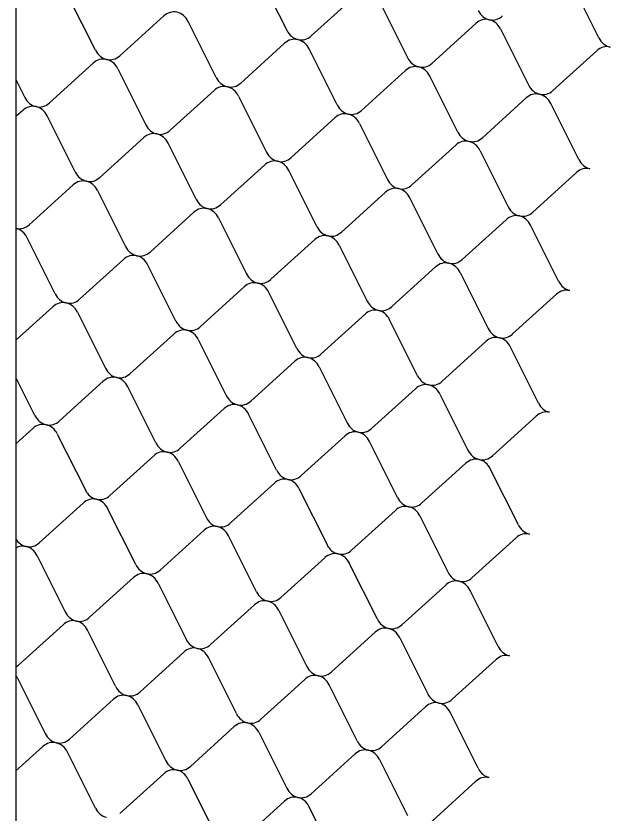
# Model space of a CAD drawing. Extents: x 638850 to 644908, y 297188 to 298900.
# Drawn here: x 640435.43 to 640467.95, y 297860.37 to 297903.99 of the extents above; entities that cross this region are included whole.
import ezdxf

# ---------------------------------------------------------------- set-up
doc = ezdxf.new("R2010")
doc.units = 0
doc.layers.add('3', color=7, linetype='Continuous')
doc.layers.add('5', color=7, linetype='Continuous')

msp = doc.modelspace()

# ---------------------------------------------------------------- linework, layer by layer
at = {"layer": '3'}
msp.add_line((640435.433, 298016.795), (640435.433, 297809.412), dxfattribs=at)
at = {"layer": '5'}
for p, q in [((640448.72, 297906.272), (640450.255, 297903.208)), ((640467.34, 297902.801), (640465.806, 297905.865)), ((640439.783, 297902.12), (640438.248, 297905.184)), ((640451.594, 297902.905), (640453.995, 297905.08)), ((640455.334, 297904.777), (640456.868, 297901.713)), ((640443.523, 297903.991), (640441.122, 297901.817)), ((640446.396, 297900.624), (640444.862, 297903.689)), ((640458.207, 297901.41), (640460.609, 297903.584)), ((640461.948, 297903.281), (640463.482, 297900.217)), ((640450.137, 297902.496), (640447.736, 297900.322)), ((640453.01, 297899.129), (640451.476, 297902.193)), ((640464.821, 297899.914), (640467.222, 297902.088)), ((640437.264, 297899.233), (640439.665, 297901.408)), ((640441.004, 297901.105), (640442.538, 297898.041)), ((640456.75, 297901), (640454.349, 297898.826)), ((640435.433, 297900.518), (640435.925, 297899.536)), ((640459.624, 297897.633), (640458.09, 297900.697)), ((640443.878, 297897.738), (640446.279, 297899.912)), ((640447.618, 297899.609), (640449.152, 297896.545)), ((640463.364, 297899.504), (640460.963, 297897.33)), ((640466.238, 297896.137), (640464.703, 297899.201)), ((640435.807, 297898.824), (640435.433, 297898.485)), ((640438.68, 297895.457), (640437.146, 297898.521)), ((640450.491, 297896.242), (640452.892, 297898.416)), ((640454.232, 297898.113), (640455.766, 297895.049)), ((640442.421, 297897.328), (640440.02, 297895.154)), ((640445.294, 297893.961), (640443.76, 297897.025)), ((640457.105, 297894.746), (640459.506, 297896.92)), ((640460.845, 297896.617), (640462.38, 297893.553)), ((640449.034, 297895.832), (640446.633, 297893.658)), ((640451.908, 297892.465), (640450.373, 297895.529)), ((640463.719, 297893.25), (640466.12, 297895.425)), ((640436.161, 297892.57), (640438.562, 297894.744)), ((640439.902, 297894.441), (640441.436, 297891.377)), ((640455.648, 297894.336), (640453.247, 297892.162)), ((640458.522, 297890.969), (640456.987, 297894.034)), ((640442.775, 297891.074), (640445.176, 297893.248)), ((640446.515, 297892.945), (640448.05, 297889.881)), ((640462.262, 297892.841), (640459.861, 297890.667)), ((640465.136, 297889.474), (640463.601, 297892.538)), ((640437.578, 297888.793), (640436.044, 297891.857)), ((640449.389, 297889.579), (640451.79, 297891.753)), ((640453.129, 297891.45), (640454.664, 297888.386)), ((640441.318, 297890.664), (640438.917, 297888.49)), ((640444.192, 297887.298), (640442.657, 297890.362)), ((640456.003, 297888.083), (640458.404, 297890.257)), ((640459.743, 297889.954), (640461.278, 297886.89)), ((640447.932, 297889.169), (640445.531, 297886.995)), ((640450.806, 297885.802), (640449.271, 297888.866)), ((640462.617, 297886.587), (640465.018, 297888.761)), ((640435.433, 297886.245), (640437.46, 297888.081)), ((640438.799, 297887.778), (640440.334, 297884.714)), ((640454.546, 297887.673), (640452.145, 297885.499)), ((640457.42, 297884.306), (640455.885, 297887.37)), ((640441.673, 297884.411), (640444.074, 297886.585)), ((640445.413, 297886.282), (640446.948, 297883.218)), ((640461.16, 297886.177), (640458.759, 297884.003)), ((640464.033, 297882.81), (640462.499, 297885.874)), ((640448.287, 297882.915), (640450.688, 297885.089)), ((640452.027, 297884.786), (640453.561, 297881.722)), ((640436.476, 297882.13), (640435.433, 297884.212)), ((640440.216, 297884.001), (640437.815, 297881.827)), ((640443.09, 297880.634), (640441.555, 297883.698)), ((640454.901, 297881.419), (640457.302, 297883.593)), ((640458.641, 297883.291), (640460.175, 297880.226)), ((640446.83, 297882.505), (640444.429, 297880.331)), ((640449.703, 297879.138), (640448.169, 297882.202)), ((640461.514, 297879.924), (640463.915, 297882.098)), ((640435.433, 297880.58), (640436.358, 297881.417)), ((640437.697, 297881.114), (640439.232, 297878.05)), ((640453.444, 297881.01), (640451.043, 297878.835)), ((640456.317, 297877.643), (640454.783, 297880.707)), ((640440.571, 297877.747), (640442.972, 297879.921)), ((640444.311, 297879.619), (640445.845, 297876.554)), ((640460.057, 297879.514), (640457.656, 297877.34)), ((640462.931, 297876.147), (640461.397, 297879.211)), ((640447.184, 297876.252), (640449.586, 297878.426)), ((640450.925, 297878.123), (640452.459, 297875.059)), ((640439.114, 297877.337), (640436.713, 297875.163)), ((640441.987, 297873.97), (640440.453, 297877.035)), ((640453.798, 297874.756), (640456.199, 297876.93)), ((640457.538, 297876.627), (640459.073, 297873.563)), ((640445.727, 297875.842), (640443.326, 297873.668)), ((640448.601, 297872.475), (640447.067, 297875.539)), ((640460.412, 297873.26), (640462.813, 297875.434)), ((640436.595, 297874.451), (640438.129, 297871.387)), ((640452.341, 297874.346), (640449.94, 297872.172)), ((640455.215, 297870.979), (640453.68, 297874.043)), ((640439.468, 297871.084), (640441.869, 297873.258)), ((640443.209, 297872.955), (640444.743, 297869.891)), ((640458.955, 297872.85), (640456.554, 297870.676)), ((640461.829, 297869.483), (640460.294, 297872.547)), ((640446.082, 297869.588), (640448.483, 297871.762)), ((640449.822, 297871.459), (640451.357, 297868.395)), ((640438.011, 297870.674), (640435.61, 297868.5)), ((640440.885, 297867.307), (640439.35, 297870.371)), ((640452.696, 297868.092), (640455.097, 297870.266)), ((640456.436, 297869.964), (640457.971, 297866.899)), ((640444.625, 297869.178), (640442.224, 297867.004)), ((640447.499, 297865.811), (640445.964, 297868.875)), ((640459.31, 297866.597), (640461.711, 297868.771)), ((640435.492, 297867.787), (640437.027, 297864.723)), ((640451.239, 297867.682), (640448.838, 297865.508)), ((640454.113, 297864.316), (640452.578, 297867.38)), ((640438.366, 297864.42), (640440.767, 297866.594)), ((640442.106, 297866.292), (640443.641, 297863.227)), ((640457.853, 297866.187), (640455.452, 297864.013)), ((640460.726, 297862.82), (640459.192, 297865.884)), ((640444.98, 297862.925), (640447.381, 297865.099)), ((640448.72, 297864.796), (640450.255, 297861.732)), ((640436.909, 297864.011), (640435.433, 297862.674)), ((640439.783, 297860.644), (640438.248, 297863.708)), ((640451.594, 297861.429), (640453.995, 297863.603)), ((640455.334, 297863.3), (640456.868, 297860.236)), ((640443.523, 297862.515), (640441.122, 297860.341)), ((640446.396, 297859.148), (640444.862, 297862.212)), ((640458.207, 297859.933), (640460.609, 297862.107)), ((640450.137, 297861.019), (640447.736, 297858.845)), ((640453.01, 297857.652), (640451.476, 297860.716))]:
    msp.add_line(p, q, dxfattribs=at)
for centre, start_param, end_param in [((640444.093, 297903.237), 6.010393, 6.901414), ((640444.093, 297903.237), 5.119372, 6.010393), ((640461.496, 297904.748), 1.977779, 2.8688), ((640461.178, 297902.83), 6.010393, 6.901414), ((640461.496, 297904.748), 2.8688, 3.759822), ((640461.178, 297902.83), 5.119372, 6.010393), ((640451.024, 297903.66), 1.977779, 2.8688), ((640451.024, 297903.66), 2.8688, 3.759822), ((640450.707, 297901.742), 6.010393, 6.901414), ((640450.707, 297901.742), 5.119372, 6.010393), ((640468.109, 297903.252), 1.977779, 2.8688), ((640440.552, 297902.571), 1.977779, 2.8688), ((640467.792, 297901.334), 6.010393, 6.901414), ((640440.235, 297900.654), 6.010393, 6.901414), ((640440.552, 297902.571), 2.8688, 3.759822), ((640440.235, 297900.654), 5.119372, 6.010393), ((640457.638, 297902.164), 1.977779, 2.8688), ((640457.32, 297900.246), 6.010393, 6.901414), ((640457.638, 297902.164), 2.8688, 3.759822), ((640457.32, 297900.246), 5.119372, 6.010393), ((640447.166, 297901.076), 1.977779, 2.8688), ((640447.166, 297901.076), 2.8688, 3.759822), ((640446.848, 297899.158), 6.010393, 6.901414), ((640446.848, 297899.158), 5.119372, 6.010393), ((640464.251, 297900.668), 1.977779, 2.8688), ((640464.251, 297900.668), 2.8688, 3.759822), ((640436.694, 297899.988), 1.977779, 2.8688), ((640463.934, 297898.75), 6.010393, 6.901414), ((640463.934, 297898.75), 5.119372, 6.010393), ((640436.377, 297898.07), 6.010393, 6.901414), ((640436.694, 297899.988), 2.8688, 3.759822), ((640436.377, 297898.07), 5.119372, 6.010393), ((640453.78, 297899.58), 1.977779, 2.8688), ((640453.462, 297897.662), 6.010393, 6.901414), ((640453.78, 297899.58), 2.8688, 3.759822), ((640453.462, 297897.662), 5.119372, 6.010393), ((640443.308, 297898.492), 1.977779, 2.8688), ((640443.308, 297898.492), 2.8688, 3.759822), ((640442.99, 297896.574), 6.010393, 6.901414), ((640442.99, 297896.574), 5.119372, 6.010393), ((640460.393, 297898.084), 1.977779, 2.8688), ((640460.393, 297898.084), 2.8688, 3.759822), ((640460.076, 297896.166), 6.010393, 6.901414), ((640460.076, 297896.166), 5.119372, 6.010393), ((640449.922, 297896.996), 1.977779, 2.8688), ((640449.604, 297895.078), 6.010393, 6.901414), ((640449.922, 297896.996), 2.8688, 3.759822), ((640449.604, 297895.078), 5.119372, 6.010393), ((640467.007, 297896.588), 1.977779, 2.8688), ((640466.69, 297894.671), 6.010393, 6.901414), ((640439.45, 297895.908), 1.977779, 2.8688), ((640439.45, 297895.908), 2.8688, 3.759822), ((640456.535, 297895.5), 1.977779, 2.8688), ((640439.132, 297893.99), 6.010393, 6.901414), ((640439.132, 297893.99), 5.119372, 6.010393), ((640456.218, 297893.582), 6.010393, 6.901414), ((640456.535, 297895.5), 2.8688, 3.759822), ((640456.218, 297893.582), 5.119372, 6.010393), ((640446.063, 297894.412), 1.977779, 2.8688), ((640445.746, 297892.494), 6.010393, 6.901414), ((640446.063, 297894.412), 2.8688, 3.759822), ((640445.746, 297892.494), 5.119372, 6.010393), ((640463.149, 297894.005), 1.977779, 2.8688), ((640462.832, 297892.087), 6.010393, 6.901414), ((640463.149, 297894.005), 2.8688, 3.759822), ((640462.832, 297892.087), 5.119372, 6.010393), ((640435.592, 297893.324), 2.8688, 3.759822), ((640452.677, 297892.916), 1.977779, 2.8688), ((640435.274, 297891.406), 5.119372, 6.010393), ((640452.36, 297890.999), 6.010393, 6.901414), ((640452.677, 297892.916), 2.8688, 3.759822), ((640452.36, 297890.999), 5.119372, 6.010393), ((640442.205, 297891.828), 1.977779, 2.8688), ((640441.888, 297889.91), 6.010393, 6.901414), ((640442.205, 297891.828), 2.8688, 3.759822), ((640441.888, 297889.91), 5.119372, 6.010393), ((640459.291, 297891.421), 1.977779, 2.8688), ((640458.974, 297889.503), 6.010393, 6.901414), ((640459.291, 297891.421), 2.8688, 3.759822), ((640458.974, 297889.503), 5.119372, 6.010393), ((640448.819, 297890.333), 1.977779, 2.8688), ((640448.502, 297888.415), 6.010393, 6.901414), ((640448.819, 297890.333), 2.8688, 3.759822), ((640448.502, 297888.415), 5.119372, 6.010393), ((640465.905, 297889.925), 1.977779, 2.8688), ((640465.588, 297888.007), 6.010393, 6.901414), ((640438.347, 297889.244), 1.977779, 2.8688), ((640438.347, 297889.244), 2.8688, 3.759822), ((640438.03, 297887.327), 6.010393, 6.901414), ((640438.03, 297887.327), 5.119372, 6.010393), ((640455.433, 297888.837), 1.977779, 2.8688), ((640455.433, 297888.837), 2.8688, 3.759822), ((640455.116, 297886.919), 6.010393, 6.901414), ((640455.116, 297886.919), 5.119372, 6.010393), ((640444.961, 297887.749), 1.977779, 2.8688), ((640444.644, 297885.831), 6.010393, 6.901414), ((640444.961, 297887.749), 2.8688, 3.759822), ((640444.644, 297885.831), 5.119372, 6.010393), ((640462.047, 297887.341), 1.977779, 2.8688), ((640461.73, 297885.423), 6.010393, 6.901414), ((640462.047, 297887.341), 2.8688, 3.759822), ((640461.73, 297885.423), 5.119372, 6.010393), ((640451.575, 297886.253), 1.977779, 2.8688), ((640451.575, 297886.253), 2.8688, 3.759822), ((640451.258, 297884.335), 6.010393, 6.901414), ((640451.258, 297884.335), 5.119372, 6.010393), ((640441.103, 297885.165), 1.977779, 2.8688), ((640440.786, 297883.247), 6.010393, 6.901414), ((640441.103, 297885.165), 2.8688, 3.759822), ((640440.786, 297883.247), 5.119372, 6.010393), ((640458.189, 297884.757), 1.977779, 2.8688), ((640457.872, 297882.839), 6.010393, 6.901414), ((640458.189, 297884.757), 2.8688, 3.759822), ((640457.872, 297882.839), 5.119372, 6.010393), ((640447.717, 297883.669), 1.977779, 2.8688), ((640447.717, 297883.669), 2.8688, 3.759822), ((640447.4, 297881.751), 6.010393, 6.901414), ((640447.4, 297881.751), 5.119372, 6.010393), ((640464.803, 297883.261), 1.977779, 2.8688), ((640437.245, 297882.581), 1.977779, 2.8688), ((640464.485, 297881.344), 6.010393, 6.901414), ((640436.928, 297880.663), 6.010393, 6.901414), ((640437.245, 297882.581), 2.8688, 3.759822), ((640436.928, 297880.663), 5.119372, 6.010393), ((640454.331, 297882.173), 1.977779, 2.8688), ((640454.013, 297880.255), 6.010393, 6.901414), ((640454.331, 297882.173), 2.8688, 3.759822), ((640454.013, 297880.255), 5.119372, 6.010393), ((640443.859, 297881.085), 1.977779, 2.8688), ((640443.859, 297881.085), 2.8688, 3.759822), ((640460.945, 297880.678), 1.977779, 2.8688), ((640443.542, 297879.167), 6.010393, 6.901414), ((640443.542, 297879.167), 5.119372, 6.010393), ((640460.627, 297878.76), 6.010393, 6.901414), ((640460.945, 297880.678), 2.8688, 3.759822), ((640460.627, 297878.76), 5.119372, 6.010393), ((640450.473, 297879.589), 1.977779, 2.8688), ((640450.155, 297877.672), 6.010393, 6.901414), ((640450.473, 297879.589), 2.8688, 3.759822), ((640450.155, 297877.672), 5.119372, 6.010393), ((640440.001, 297878.501), 1.977779, 2.8688), ((640439.684, 297876.583), 6.010393, 6.901414), ((640440.001, 297878.501), 2.8688, 3.759822), ((640457.086, 297878.094), 1.977779, 2.8688), ((640439.684, 297876.583), 5.119372, 6.010393), ((640456.769, 297876.176), 6.010393, 6.901414), ((640457.086, 297878.094), 2.8688, 3.759822), ((640456.769, 297876.176), 5.119372, 6.010393), ((640446.615, 297877.006), 1.977779, 2.8688), ((640446.297, 297875.088), 6.010393, 6.901414), ((640446.615, 297877.006), 2.8688, 3.759822), ((640446.297, 297875.088), 5.119372, 6.010393), ((640463.7, 297876.598), 1.977779, 2.8688), ((640463.383, 297874.68), 6.010393, 6.901414), ((640436.143, 297875.917), 2.10594, 2.8688), ((640435.825, 297874), 6.010393, 6.657299), ((640436.143, 297875.917), 2.8688, 3.759822), ((640453.228, 297875.51), 1.977779, 2.8688), ((640435.825, 297874), 5.119372, 6.010393), ((640452.911, 297873.592), 6.010393, 6.901414), ((640453.228, 297875.51), 2.8688, 3.759822), ((640452.911, 297873.592), 5.119372, 6.010393), ((640442.757, 297874.422), 1.977779, 2.8688), ((640442.757, 297874.422), 2.8688, 3.759822), ((640442.439, 297872.504), 6.010393, 6.901414), ((640442.439, 297872.504), 5.119372, 6.010393), ((640459.842, 297874.014), 1.977779, 2.8688), ((640459.842, 297874.014), 2.8688, 3.759822), ((640459.525, 297872.096), 6.010393, 6.901414), ((640459.525, 297872.096), 5.119372, 6.010393), ((640449.37, 297872.926), 1.977779, 2.8688), ((640449.053, 297871.008), 6.010393, 6.901414), ((640449.37, 297872.926), 2.8688, 3.759822), ((640449.053, 297871.008), 5.119372, 6.010393), ((640438.898, 297871.838), 1.977779, 2.8688), ((640438.898, 297871.838), 2.8688, 3.759822), ((640438.581, 297869.92), 6.010393, 6.901414), ((640438.581, 297869.92), 5.119372, 6.010393), ((640455.984, 297871.43), 1.977779, 2.8688), ((640455.984, 297871.43), 2.8688, 3.759822), ((640455.667, 297869.512), 6.010393, 6.901414), ((640455.667, 297869.512), 5.119372, 6.010393), ((640445.512, 297870.342), 1.977779, 2.8688), ((640445.195, 297868.424), 6.010393, 6.901414), ((640445.512, 297870.342), 2.8688, 3.759822), ((640445.195, 297868.424), 5.119372, 6.010393), ((640462.598, 297869.934), 1.977779, 2.8688), ((640462.281, 297868.017), 6.010393, 6.901414), ((640435.04, 297869.254), 3.515904, 3.759822), ((640452.126, 297868.846), 1.977779, 2.8688), ((640452.126, 297868.846), 2.8688, 3.759822), ((640434.723, 297867.336), 5.119372, 5.247231), ((640451.809, 297866.928), 6.010393, 6.901414), ((640451.809, 297866.928), 5.119372, 6.010393), ((640441.654, 297867.758), 1.977779, 2.8688), ((640441.337, 297865.84), 6.010393, 6.901414), ((640441.654, 297867.758), 2.8688, 3.759822), ((640441.337, 297865.84), 5.119372, 6.010393), ((640458.74, 297867.351), 1.977779, 2.8688), ((640458.423, 297865.433), 6.010393, 6.901414), ((640458.74, 297867.351), 2.8688, 3.759822), ((640458.423, 297865.433), 5.119372, 6.010393), ((640448.268, 297866.262), 1.977779, 2.8688), ((640448.268, 297866.262), 2.8688, 3.759822), ((640447.951, 297864.345), 6.010393, 6.901414), ((640447.951, 297864.345), 5.119372, 6.010393), ((640437.796, 297865.174), 1.977779, 2.8688), ((640437.479, 297863.256), 6.010393, 6.901414), ((640437.796, 297865.174), 2.8688, 3.759822), ((640437.479, 297863.256), 5.119372, 6.010393), ((640454.882, 297864.767), 1.977779, 2.8688), ((640454.565, 297862.849), 6.010393, 6.901414), ((640454.882, 297864.767), 2.8688, 3.759822), ((640454.565, 297862.849), 5.119372, 6.010393), ((640444.41, 297863.679), 1.977779, 2.8688), ((640444.093, 297861.761), 6.010393, 6.901414), ((640444.41, 297863.679), 2.8688, 3.759822), ((640461.496, 297863.271), 1.977779, 2.8688), ((640444.093, 297861.761), 5.119372, 6.010393), ((640461.178, 297861.353), 6.010393, 6.901414), ((640451.024, 297862.183), 1.977779, 2.8688), ((640450.707, 297860.265), 6.010393, 6.901414), ((640451.024, 297862.183), 2.8688, 3.759822), ((640450.707, 297860.265), 5.119372, 6.010393), ((640440.552, 297861.095), 1.977779, 2.8688)]:
    msp.add_ellipse(centre, major_axis=(-0.079, 0.976), ratio=0.893529, start_param=start_param, end_param=end_param, dxfattribs=at)

doc.saveas('drawing.dxf')
